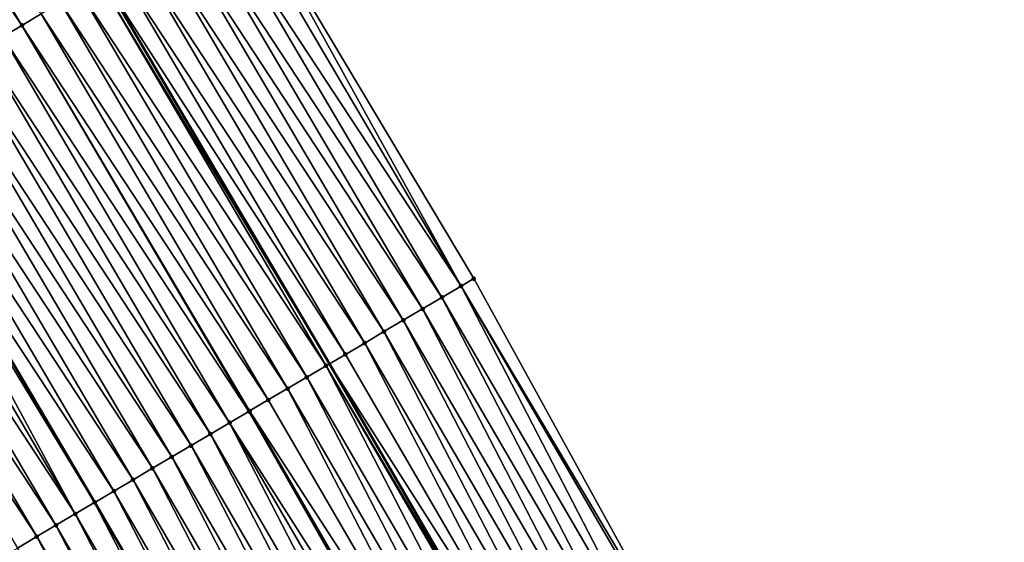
# Model space of a CAD drawing. Header units: feet. Extents: x 2017424 to 2024169, y 808042 to 818730.
# Tile 295 of 329: x 2023319 to 2023363, y 813535 to 813559. Entities that reach past the tile are written whole.
import ezdxf

# ---------------------------------------------------------------- set-up
doc = ezdxf.new("R2010")
doc.units = ezdxf.units.FT
doc.header["$MEASUREMENT"] = 0
for name, color, linetype, lineweight in [('EP_Travel Lane', 172, 'Continuous', 53), ('NB-Road Shots', 141, 'Continuous', 100), ('NB-Road X-Section', 40, 'Continuous', 13), ('Notes', 3, 'Continuous', 100), ('STRIPING', 60, 'Continuous', 53)]:
    doc.layers.add(name, color=color, linetype=linetype, lineweight=lineweight)
doc.layers.add('I-77-MM15-17_NB-Surface-BORDER', color=7, linetype='Continuous')
doc.layers.add('I-77-MM15-17_NB-Surface-TIN', color=7, linetype='Continuous')

msp = doc.modelspace()

# ---------------------------------------------------------------- linework, layer by layer
at = {"layer": 'EP_Travel Lane'}
msp.add_polyline3d([(2023290.732528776, 813611.7464720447, 321.6536913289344), (2023301.31671046, 813594.7911011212, 322.3541582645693), (2023311.901400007, 813577.8349166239, 323.0269312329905), (2023322.256377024, 813560.4110859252, 323.6479993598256), (2023332.390149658, 813543.1801078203, 324.2805187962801), (2023342.477147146, 813525.7442146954, 324.901280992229), (2023352.24966426, 813508.3046921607, 325.5132087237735), (2023362.104341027, 813490.5665090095, 326.0451979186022), (2023371.449695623, 813472.892696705, 326.5938106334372), (2023380.795184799, 813455.2186298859, 327.1322374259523)], dxfattribs=at)
at = {"layer": 'I-77-MM15-17_NB-Surface-BORDER', "color": 3, "linetype": 'Continuous', "lineweight": -3}
msp.add_polyline3d([(2023298.196365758, 813616.4331810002, 322.2056896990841), (2023308.09955046, 813599.0497276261, 322.8443003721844), (2023318.294486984, 813581.8491069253, 323.4955538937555), (2023328.600210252, 813564.1566589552, 324.1168097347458), (2023338.830555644, 813546.9828594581, 324.76081454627), (2023348.586144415, 813529.2282907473, 325.3514673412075), (2023357.967339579, 813511.5658310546, 325.9417088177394), (2023367.475672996, 813493.4189824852, 326.4367011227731), (2023376.349225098, 813475.4955892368, 326.9813346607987), (2023385.594028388, 813457.7634023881, 327.3669662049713)], dxfattribs=at)
at = {"layer": 'I-77-MM15-17_NB-Surface-TIN', "color": 128, "linetype": 'Continuous', "lineweight": -3}
for points in [[(2023318.667340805, 813558.2915971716, 323.3712186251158), (2023308.380258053, 813575.6232613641, 322.7505543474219), (2023307.5333824, 813575.0914658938, 322.6873484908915)], [(2023318.667340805, 813558.2915971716, 323.3712186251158), (2023319.52844694, 813558.8000264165, 323.4350885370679), (2023308.380258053, 813575.6232613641, 322.7505543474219)], [(2023317.806177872, 813557.7832645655, 323.3108957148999), (2023318.667340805, 813558.2915971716, 323.3712186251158), (2023307.5333824, 813575.0914658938, 322.6873484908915)], [(2023338.267980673, 813546.650775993, 324.7213194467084), (2023328.139347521, 813563.8845924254, 324.0838283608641), (2023327.278265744, 813563.3761217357, 324.0184372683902)], [(2023338.267980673, 813546.650775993, 324.7213194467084), (2023328.600210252, 813564.1566589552, 324.1168097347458), (2023328.139347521, 813563.8845924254, 324.0838283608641)], [(2023338.267980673, 813546.650775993, 324.7213194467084), (2023338.830555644, 813546.9828594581, 324.76081454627), (2023328.600210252, 813564.1566589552, 324.1168097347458)], [(2023337.406874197, 813546.1423473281, 324.6574708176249), (2023327.278265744, 813563.3761217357, 324.0184372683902), (2023326.417146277, 813562.8677151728, 323.9553998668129)], [(2023337.406874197, 813546.1423473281, 324.6574708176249), (2023338.267980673, 813546.650775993, 324.7213194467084), (2023327.278265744, 813563.3761217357, 324.0184372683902)], [(2023336.545773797, 813545.6339083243, 324.593242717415), (2023326.417146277, 813562.8677151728, 323.9553998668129), (2023325.556053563, 813562.3592630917, 323.890691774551)], [(2023336.545773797, 813545.6339083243, 324.593242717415), (2023337.406874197, 813546.1423473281, 324.6574708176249), (2023326.417146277, 813562.8677151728, 323.9553998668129)], [(2023335.684659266, 813545.1254933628, 324.5298970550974), (2023325.556053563, 813562.3592630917, 323.890691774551), (2023324.694927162, 813561.8508683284, 323.828087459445)], [(2023335.684659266, 813545.1254933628, 324.5298970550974), (2023336.545773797, 813545.6339083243, 324.593242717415), (2023325.556053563, 813562.3592630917, 323.890691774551)], [(2023334.823544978, 813544.6170779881, 324.4665362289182), (2023324.694927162, 813561.8508683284, 323.828087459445), (2023323.833858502, 813561.3423753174, 323.7618770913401)], [(2023334.823544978, 813544.6170779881, 324.4665362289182), (2023335.684659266, 813545.1254933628, 324.5298970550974), (2023324.694927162, 813561.8508683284, 323.828087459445)], [(2023333.962457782, 813544.1086165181, 324.4014835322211), (2023323.833858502, 813561.3423753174, 323.7618770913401), (2023322.972723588, 813560.8339950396, 323.6998044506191)], [(2023333.962457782, 813544.1086165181, 324.4014835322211), (2023334.823544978, 813544.6170779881, 324.4665362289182), (2023323.833858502, 813561.3423753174, 323.7618770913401)], [(2023333.10135832, 813543.6001759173, 324.3371968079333), (2023322.972723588, 813560.8339950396, 323.6998044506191), (2023322.256377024, 813560.4110859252, 323.6479993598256)], [(2023333.10135832, 813543.6001759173, 324.3371968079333), (2023333.962457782, 813544.1086165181, 324.4014835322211), (2023322.972723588, 813560.8339950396, 323.6998044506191)], [(2023332.240328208, 813543.091617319, 324.2685791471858), (2023322.111591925, 813560.3256092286, 323.6375287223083), (2023321.250591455, 813559.817000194, 323.567059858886)], [(2023322.111591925, 813560.3256092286, 323.6375287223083), (2023332.390149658, 813543.1801078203, 324.2805187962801), (2023322.256377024, 813560.4110859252, 323.6479993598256)], [(2023332.240328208, 813543.091617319, 324.2685791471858), (2023332.390149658, 813543.1801078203, 324.2805187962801), (2023322.111591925, 813560.3256092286, 323.6375287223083)], [(2023333.10135832, 813543.6001759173, 324.3371968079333), (2023322.256377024, 813560.4110859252, 323.6479993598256), (2023332.390149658, 813543.1801078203, 324.2805187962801)], [(2023331.379243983, 813542.5831507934, 324.2033408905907), (2023321.250591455, 813559.817000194, 323.567059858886), (2023320.389529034, 813559.3084965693, 323.5004599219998)], [(2023331.379243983, 813542.5831507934, 324.2033408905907), (2023332.240328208, 813543.091617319, 324.2685791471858), (2023321.250591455, 813559.817000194, 323.567059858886)], [(2023330.518168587, 813542.0746692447, 324.1375512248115), (2023320.389529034, 813559.3084965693, 323.5004599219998), (2023319.52844694, 813558.8000264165, 323.4350885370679)], [(2023330.518168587, 813542.0746692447, 324.1375512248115), (2023331.379243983, 813542.5831507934, 324.2033408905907), (2023320.389529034, 813559.3084965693, 323.5004599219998)], [(2023329.657088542, 813541.5661956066, 324.0720519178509), (2023319.52844694, 813558.8000264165, 323.4350885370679), (2023318.667340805, 813558.2915971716, 323.3712186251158)], [(2023329.657088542, 813541.5661956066, 324.0720519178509), (2023330.518168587, 813542.0746692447, 324.1375512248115), (2023319.52844694, 813558.8000264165, 323.4350885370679)], [(2023328.796045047, 813541.0576597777, 324.0042699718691), (2023318.667340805, 813558.2915971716, 323.3712186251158), (2023317.806177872, 813557.7832645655, 323.3108957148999)], [(2023328.796045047, 813541.0576597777, 324.0042699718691), (2023328.82781486, 813541.0764179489, 324.0066287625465), (2023318.667340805, 813558.2915971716, 323.3712186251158)], [(2023328.82781486, 813541.0764179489, 324.0066287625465), (2023329.657088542, 813541.5661956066, 324.0720519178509), (2023318.667340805, 813558.2915971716, 323.3712186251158)], [(2023327.93490338, 813540.5492909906, 323.9426190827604), (2023317.806177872, 813557.7832645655, 323.3108957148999), (2023316.945024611, 813557.2749155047, 323.2499688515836)], [(2023327.93490338, 813540.5492909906, 323.9426190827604), (2023328.796045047, 813541.0576597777, 324.0042699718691), (2023317.806177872, 813557.7832645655, 323.3108957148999)], [(2023327.073771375, 813540.0409057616, 323.8803647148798), (2023316.945024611, 813557.2749155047, 323.2499688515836), (2023316.083978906, 813556.7663834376, 323.182324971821)], [(2023327.073771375, 813540.0409057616, 323.8803647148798), (2023327.93490338, 813540.5492909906, 323.9426190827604), (2023316.945024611, 813557.2749155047, 323.2499688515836)], [(2023326.212631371, 813539.5325341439, 323.8186099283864), (2023316.083978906, 813556.7663834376, 323.182324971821), (2023315.222881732, 813556.2579389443, 323.1178953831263)], [(2023326.212631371, 813539.5325341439, 323.8186099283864), (2023327.073771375, 813540.0409057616, 323.8803647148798), (2023316.083978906, 813556.7663834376, 323.182324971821)], [(2023325.351533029, 813539.0240916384, 323.7542532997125), (2023315.222881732, 813556.2579389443, 323.1178953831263), (2023314.361850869, 813555.7493816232, 323.0493245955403)], [(2023325.351533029, 813539.0240916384, 323.7542532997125), (2023326.212631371, 813539.5325341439, 323.8186099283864), (2023315.222881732, 813556.2579389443, 323.1178953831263)], [(2023324.490485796, 813538.51556217, 323.6867048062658), (2023314.361850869, 813555.7493816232, 323.0493245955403), (2023313.500773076, 813555.2409041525, 322.9836846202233)], [(2023324.490485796, 813538.51556217, 323.6867048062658), (2023325.351533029, 813539.0240916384, 323.7542532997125), (2023314.361850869, 813555.7493816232, 323.0493245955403)], [(2023323.629349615, 813538.0071840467, 323.624711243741), (2023313.500773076, 813555.2409041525, 322.9836846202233), (2023312.639591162, 813554.7326038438, 322.9245471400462)], [(2023323.629349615, 813538.0071840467, 323.624711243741), (2023324.490485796, 813538.51556217, 323.6867048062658), (2023313.500773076, 813555.2409041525, 322.9836846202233)], [(2023322.768225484, 813537.4987854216, 323.5619651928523), (2023312.639591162, 813554.7326038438, 322.9245471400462), (2023311.787105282, 813554.2295006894, 322.867764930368)], [(2023322.768225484, 813537.4987854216, 323.5619651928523), (2023323.629349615, 813538.0071840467, 323.624711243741), (2023312.639591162, 813554.7326038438, 322.9245471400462)], [(2023321.907126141, 813536.9903446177, 323.4976710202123), (2023311.77838084, 813554.2243518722, 322.8671838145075), (2023311.541388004, 813554.0844507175, 322.8503768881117)], [(2023311.77838084, 813554.2243518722, 322.8671838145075), (2023321.915840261, 813536.9954899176, 323.498321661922), (2023311.787105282, 813554.2295006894, 322.867764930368)], [(2023321.907126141, 813536.9903446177, 323.4976710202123), (2023321.915840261, 813536.9954899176, 323.498321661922), (2023311.77838084, 813554.2243518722, 322.8671838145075)], [(2023322.768225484, 813537.4987854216, 323.5619651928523), (2023311.787105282, 813554.2295006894, 322.867764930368), (2023321.915840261, 813536.9954899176, 323.498321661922)], [(2023321.046003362, 813536.4819436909, 323.4348404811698), (2023310.917306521, 813553.7158684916, 322.8013269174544), (2023310.056271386, 813553.2073184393, 322.7330229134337)], [(2023321.046003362, 813536.4819436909, 323.4348404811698), (2023311.541388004, 813554.0844507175, 322.8503768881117), (2023310.917306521, 813553.7158684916, 322.8013269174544)], [(2023321.046003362, 813536.4819436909, 323.4348404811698), (2023321.907126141, 813536.9903446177, 323.4976710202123), (2023311.541388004, 813554.0844507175, 322.8503768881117)], [(2023320.184865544, 813535.9735683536, 323.3729491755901), (2023310.056271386, 813553.2073184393, 322.7330229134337), (2023309.195200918, 813552.6988285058, 322.6669255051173)], [(2023320.184865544, 813535.9735683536, 323.3729491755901), (2023321.046003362, 813536.4819436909, 323.4348404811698), (2023310.056271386, 813553.2073184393, 322.7330229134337)], [(2023319.323792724, 813535.4650824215, 323.3069986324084), (2023309.195200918, 813552.6988285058, 322.6669255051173), (2023308.334124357, 813552.190348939, 322.6012085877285)], [(2023319.323792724, 813535.4650824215, 323.3069986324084), (2023320.184865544, 813535.9735683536, 323.3729491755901), (2023309.195200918, 813552.6988285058, 322.6669255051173)], [(2023318.462698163, 813534.9566334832, 323.2424058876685), (2023319.323792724, 813535.4650824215, 323.3069986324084), (2023308.334124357, 813552.190348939, 322.6012085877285)], [(2023347.568619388, 813528.6480666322, 325.279139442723), (2023338.267980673, 813546.650775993, 324.7213194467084), (2023337.406874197, 813546.1423473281, 324.6574708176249)], [(2023348.586144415, 813529.2282907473, 325.3514673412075), (2023338.830555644, 813546.9828594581, 324.76081454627), (2023338.267980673, 813546.650775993, 324.7213194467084)], [(2023347.568619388, 813528.6480666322, 325.279139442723), (2023348.43731144, 813529.1434224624, 325.3409135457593), (2023338.267980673, 813546.650775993, 324.7213194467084)], [(2023348.43731144, 813529.1434224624, 325.3409135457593), (2023348.586144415, 813529.2282907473, 325.3514673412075), (2023338.267980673, 813546.650775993, 324.7213194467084)], [(2023346.699968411, 813528.1526384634, 325.2145280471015), (2023337.406874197, 813546.1423473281, 324.6574708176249), (2023336.545773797, 813545.6339083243, 324.593242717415)], [(2023346.699968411, 813528.1526384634, 325.2145280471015), (2023347.568619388, 813528.6480666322, 325.279139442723), (2023337.406874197, 813546.1423473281, 324.6574708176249)], [(2023345.831296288, 813527.6572475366, 325.1513773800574), (2023336.545773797, 813545.6339083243, 324.593242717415), (2023335.684659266, 813545.1254933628, 324.5298970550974)], [(2023345.831296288, 813527.6572475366, 325.1513773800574), (2023346.699968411, 813528.1526384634, 325.2145280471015), (2023336.545773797, 813545.6339083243, 324.593242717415)], [(2023344.962622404, 813527.1618597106, 325.0883483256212), (2023335.684659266, 813545.1254933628, 324.5298970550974), (2023334.823544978, 813544.6170779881, 324.4665362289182)], [(2023344.962622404, 813527.1618597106, 325.0883483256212), (2023345.831296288, 813527.6572475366, 325.1513773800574), (2023335.684659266, 813545.1254933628, 324.5298970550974)], [(2023344.09398766, 813526.6664029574, 325.0226157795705), (2023334.823544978, 813544.6170779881, 324.4665362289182), (2023333.962457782, 813544.1086165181, 324.4014835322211)], [(2023344.09398766, 813526.6664029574, 325.0226157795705), (2023344.962622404, 813527.1618597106, 325.0883483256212), (2023334.823544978, 813544.6170779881, 324.4665362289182)], [(2023343.225325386, 813526.1709946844, 324.9587847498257), (2023333.962457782, 813544.1086165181, 324.4014835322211), (2023333.10135832, 813543.6001759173, 324.3371968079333)], [(2023343.225325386, 813526.1709946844, 324.9587847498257), (2023344.09398766, 813526.6664029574, 325.0226157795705), (2023333.962457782, 813544.1086165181, 324.4014835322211)], [(2023343.225325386, 813526.1709946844, 324.9587847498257), (2023333.10135832, 813543.6001759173, 324.3371968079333), (2023332.390149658, 813543.1801078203, 324.2805187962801)], [(2023332.240328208, 813543.091617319, 324.2685791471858), (2023342.477147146, 813525.7442146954, 324.901280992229), (2023332.390149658, 813543.1801078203, 324.2805187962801)], [(2023343.225325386, 813526.1709946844, 324.9587847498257), (2023332.390149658, 813543.1801078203, 324.2805187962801), (2023342.477147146, 813525.7442146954, 324.901280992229)], [(2023341.48807685, 813525.1800442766, 324.8258723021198), (2023332.240328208, 813543.091617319, 324.2685791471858), (2023331.379243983, 813542.5831507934, 324.2033408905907)], [(2023342.356705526, 813525.6755117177, 324.892024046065), (2023342.477147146, 813525.7442146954, 324.901280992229), (2023332.240328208, 813543.091617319, 324.2685791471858)], [(2023341.48807685, 813525.1800442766, 324.8258723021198), (2023342.356705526, 813525.6755117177, 324.892024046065), (2023332.240328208, 813543.091617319, 324.2685791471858)], [(2023340.619457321, 813524.684560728, 324.7590887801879), (2023331.379243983, 813542.5831507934, 324.2033408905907), (2023330.518168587, 813542.0746692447, 324.1375512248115)], [(2023340.619457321, 813524.684560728, 324.7590887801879), (2023341.48807685, 813525.1800442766, 324.8258723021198), (2023331.379243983, 813542.5831507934, 324.2033408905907)], [(2023339.750813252, 813524.1891203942, 324.6940002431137), (2023330.518168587, 813542.0746692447, 324.1375512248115), (2023329.657088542, 813541.5661956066, 324.0720519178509)], [(2023339.750813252, 813524.1891203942, 324.6940002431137), (2023340.619457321, 813524.684560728, 324.7590887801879), (2023330.518168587, 813542.0746692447, 324.1375512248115)], [(2023339.750813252, 813524.1891203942, 324.6940002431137), (2023329.657088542, 813541.5661956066, 324.0720519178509), (2023328.82781486, 813541.0764179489, 324.0066287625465)], [(2023338.732708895, 813523.6083578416, 324.6154595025), (2023328.796045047, 813541.0576597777, 324.0042699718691), (2023327.93490338, 813540.5492909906, 323.9426190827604)], [(2023338.882200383, 813523.6936251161, 324.6267566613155), (2023328.82781486, 813541.0764179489, 324.0066287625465), (2023328.796045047, 813541.0576597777, 324.0042699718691)], [(2023338.732708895, 813523.6083578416, 324.6154595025), (2023338.882200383, 813523.6936251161, 324.6267566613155), (2023328.796045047, 813541.0576597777, 324.0042699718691)], [(2023338.882200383, 813523.6936251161, 324.6267566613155), (2023339.750813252, 813524.1891203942, 324.6940002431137), (2023328.82781486, 813541.0764179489, 324.0066287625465)], [(2023337.144853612, 813522.7028477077, 324.5006296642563), (2023327.93490338, 813540.5492909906, 323.9426190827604), (2023327.073771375, 813540.0409057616, 323.8803647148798)], [(2023337.144853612, 813522.7028477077, 324.5006296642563), (2023338.013516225, 813523.1982553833, 324.5644372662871), (2023327.93490338, 813540.5492909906, 323.9426190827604)], [(2023338.013516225, 813523.1982553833, 324.5644372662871), (2023338.732708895, 813523.6083578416, 324.6154595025), (2023327.93490338, 813540.5492909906, 323.9426190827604)], [(2023336.276125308, 813522.2075557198, 324.4413596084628), (2023327.073771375, 813540.0409057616, 323.8803647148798), (2023326.212631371, 813539.5325341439, 323.8186099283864)], [(2023336.276125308, 813522.2075557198, 324.4413596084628), (2023337.144853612, 813522.7028477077, 324.5006296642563), (2023327.073771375, 813540.0409057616, 323.8803647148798)], [(2023335.407467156, 813521.7121401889, 324.3772439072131), (2023326.212631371, 813539.5325341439, 323.8186099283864), (2023325.351533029, 813539.0240916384, 323.7542532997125)], [(2023335.407467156, 813521.7121401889, 324.3772439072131), (2023336.276125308, 813522.2075557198, 324.4413596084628), (2023326.212631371, 813539.5325341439, 323.8186099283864)], [(2023334.538853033, 813521.21664712, 324.3100869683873), (2023325.351533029, 813539.0240916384, 323.7542532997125), (2023324.490485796, 813538.51556217, 323.6867048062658)], [(2023334.538853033, 813521.21664712, 324.3100869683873), (2023335.407467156, 813521.7121401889, 324.3772439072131), (2023325.351533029, 813539.0240916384, 323.7542532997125)], [(2023333.670171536, 813520.7212727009, 324.2475837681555), (2023324.490485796, 813538.51556217, 323.6867048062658), (2023323.629349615, 813538.0071840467, 323.624711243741)], [(2023333.670171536, 813520.7212727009, 324.2475837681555), (2023334.538853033, 813521.21664712, 324.3100869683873), (2023324.490485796, 813538.51556217, 323.6867048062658)], [(2023332.801482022, 813520.225912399, 324.1856342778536), (2023323.629349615, 813538.0071840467, 323.624711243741), (2023322.768225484, 813537.4987854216, 323.5619651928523)], [(2023332.801482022, 813520.225912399, 324.1856342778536), (2023333.670171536, 813520.7212727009, 324.2475837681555), (2023323.629349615, 813538.0071840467, 323.624711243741)], [(2023322.768225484, 813537.4987854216, 323.5619651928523), (2023321.915840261, 813536.9954899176, 323.498321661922), (2023331.941441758, 813519.7356019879, 324.1277941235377)], [(2023332.801482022, 813520.225912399, 324.1856342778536), (2023322.768225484, 813537.4987854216, 323.5619651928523), (2023331.941441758, 813519.7356019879, 324.1277941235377)], [(2023331.06412785, 813519.2351480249, 324.0600185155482), (2023321.907126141, 813536.9903446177, 323.4976710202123), (2023321.046003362, 813536.4819436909, 323.4348404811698)], [(2023331.932741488, 813519.7306419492, 324.127209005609), (2023321.915840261, 813536.9954899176, 323.498321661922), (2023321.907126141, 813536.9903446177, 323.4976710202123)], [(2023331.06412785, 813519.2351480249, 324.0600185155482), (2023331.932741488, 813519.7306419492, 324.127209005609), (2023321.907126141, 813536.9903446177, 323.4976710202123)], [(2023331.932741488, 813519.7306419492, 324.127209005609), (2023331.941441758, 813519.7356019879, 324.1277941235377), (2023321.915840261, 813536.9954899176, 323.498321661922)], [(2023330.195426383, 813518.7398087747, 323.9988947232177), (2023321.046003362, 813536.4819436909, 323.4348404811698), (2023320.184865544, 813535.9735683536, 323.3729491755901)], [(2023330.195426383, 813518.7398087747, 323.9988947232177), (2023331.06412785, 813519.2351480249, 324.0600185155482), (2023321.046003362, 813536.4819436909, 323.4348404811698)], [(2023329.326761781, 813518.2444046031, 323.9352245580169), (2023320.184865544, 813535.9735683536, 323.3729491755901), (2023319.323792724, 813535.4650824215, 323.3069986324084)], [(2023329.326761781, 813518.2444046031, 323.9352245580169), (2023330.195426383, 813518.7398087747, 323.9988947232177), (2023320.184865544, 813535.9735683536, 323.3729491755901)], [(2023328.45812832, 813517.7489455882, 323.8694033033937), (2023319.323792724, 813535.4650824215, 323.3069986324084), (2023318.462698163, 813534.9566334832, 323.2424058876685)], [(2023328.45812832, 813517.7489455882, 323.8694033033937), (2023329.326761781, 813518.2444046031, 323.9352245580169), (2023319.323792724, 813535.4650824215, 323.3069986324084)]]:
    msp.add_3dface(points, dxfattribs=at)
at = {"layer": 'NB-Road Shots', "lineweight": 100}
for p in [(2023318.667340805, 813558.2915971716, 323.3712186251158), (2023338.267980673, 813546.650775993, 324.7213194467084), (2023338.830555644, 813546.9828594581, 324.76081454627), (2023337.406874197, 813546.1423473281, 324.6574708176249), (2023336.545773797, 813545.6339083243, 324.593242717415), (2023335.684659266, 813545.1254933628, 324.5298970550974), (2023334.823544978, 813544.6170779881, 324.4665362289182), (2023333.962457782, 813544.1086165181, 324.4014835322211), (2023333.10135832, 813543.6001759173, 324.3371968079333), (2023332.240328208, 813543.091617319, 324.2685791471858), (2023331.379243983, 813542.5831507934, 324.2033408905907), (2023330.518168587, 813542.0746692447, 324.1375512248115), (2023329.657088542, 813541.5661956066, 324.0720519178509), (2023328.796045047, 813541.0576597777, 324.0042699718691), (2023328.82781486, 813541.0764179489, 324.0066287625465), (2023327.93490338, 813540.5492909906, 323.9426190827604), (2023327.073771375, 813540.0409057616, 323.8803647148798), (2023326.212631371, 813539.5325341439, 323.8186099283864), (2023325.351533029, 813539.0240916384, 323.7542532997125), (2023324.490485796, 813538.51556217, 323.6867048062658), (2023323.629349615, 813538.0071840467, 323.624711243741), (2023322.768225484, 813537.4987854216, 323.5619651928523), (2023321.907126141, 813536.9903446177, 323.4976710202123), (2023321.046003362, 813536.4819436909, 323.4348404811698), (2023320.184865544, 813535.9735683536, 323.3729491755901), (2023319.323792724, 813535.4650824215, 323.3069986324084)]:
    msp.add_point(p, dxfattribs=at)
at = {"layer": 'NB-Road X-Section', "extrusion": (0.5064362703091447, -0.8616986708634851, 0.03158646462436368), "elevation": 323650.0751492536, "flags": 128}
msp.add_lwpolyline([(2156594.053211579, -9903.78660000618), (2156593.518035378, -9903.819597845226), (2156592.518035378, -9903.885021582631), (2156591.518035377, -9903.948090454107), (2156590.518035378, -9904.012830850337), (2156589.518035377, -9904.075466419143), (2156588.518035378, -9904.141709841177), (2156587.518035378, -9904.203813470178), (2156586.518035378, -9904.26612028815), (2156585.518035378, -9904.33662433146), (2156584.518035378, -9904.40325751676), (2156583.518035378, -9904.468661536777), (2156582.518035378, -9904.532563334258), (2156581.518035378, -9904.592916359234), (2156580.518035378, -9904.653873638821), (2156579.518035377, -9904.72155128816), (2156578.518035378, -9904.786013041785), (2156577.518035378, -9904.854618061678), (2156576.518035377, -9904.920290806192), (2156575.518035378, -9904.97945780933), (2156574.518035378, -9905.036849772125), (2156574.242830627, -9905.053665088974), (2156573.518035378, -9905.10273954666), (2156572.518035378, -9905.1710776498), (2156571.518035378, -9905.237208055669), (2156570.518035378, -9905.30295778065), (2156569.518035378, -9905.366524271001), (2156568.518035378, -9905.432552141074), (2156567.518035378, -9905.494496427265), (2156566.518035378, -9905.561350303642), (2156565.518035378, -9905.630928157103), (2156564.518035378, -9905.69865308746), (2156563.518035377, -9905.764285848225), (2156562.518035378, -9905.821277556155), (2156561.518035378, -9905.88968157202)], dxfattribs=at)
at = {"layer": 'NB-Road X-Section', "extrusion": (0.5064362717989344, -0.8616986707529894, 0.0315864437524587), "elevation": 323670.0782467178, "flags": 128}
msp.add_lwpolyline([(2156594.170876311, -9903.767650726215), (2156593.517601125, -9903.80716554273), (2156592.517601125, -9903.87104604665), (2156591.517601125, -9903.935306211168), (2156590.517601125, -9903.99868349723), (2156589.517601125, -9904.062075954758), (2156588.517601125, -9904.127161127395), (2156587.517601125, -9904.191479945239), (2156586.517601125, -9904.260131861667), (2156585.517601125, -9904.325402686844), (2156584.517601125, -9904.391225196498), (2156583.517601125, -9904.456757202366), (2156582.554495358, -9904.522213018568), (2156582.517601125, -9904.524572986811), (2156581.517601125, -9904.58625465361), (2156580.517601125, -9904.648540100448), (2156579.517601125, -9904.710325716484), (2156578.517601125, -9904.774714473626), (2156577.517601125, -9904.842296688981), (2156576.517601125, -9904.904321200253), (2156575.517601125, -9904.967098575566), (2156574.517601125, -9905.031424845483), (2156573.517601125, -9905.094286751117), (2156572.517601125, -9905.156208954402), (2156571.517601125, -9905.222192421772), (2156570.517601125, -9905.28681741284), (2156569.517601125, -9905.352365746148), (2156568.517601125, -9905.415039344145), (2156567.517601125, -9905.477969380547), (2156566.517601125, -9905.54337199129), (2156565.517601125, -9905.610230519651), (2156564.517601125, -9905.674721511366), (2156563.517601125, -9905.738209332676), (2156562.517601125, -9905.799441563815), (2156561.517601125, -9905.864599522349), (2156560.517601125, -9905.928038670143)], dxfattribs=at)
at = {"layer": 'Notes', "extrusion": (0, 0, -1)}
msp.add_arc((-2023031.673292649, 812726.103943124, -300.7777821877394), 836.5818226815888, 96.82374131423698, 116.4169557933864, dxfattribs=at)
at = {"layer": 'STRIPING'}
msp.add_polyline3d([(2023269.836689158, 813622.2260572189, 320.1693869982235), (2023280.428916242, 813605.2758328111, 320.8727659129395), (2023291.02102575, 813588.3257965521, 321.5825512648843), (2023301.614084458, 813571.3742413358, 322.2406183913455), (2023311.787105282, 813554.2295006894, 322.867764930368), (2023321.915840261, 813536.9954899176, 323.498321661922), (2023331.941441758, 813519.7356019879, 324.1277941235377), (2023341.812428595, 813502.3519878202, 324.7395407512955), (2023351.592438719, 813484.9839855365, 325.2751428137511), (2023360.936893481, 813467.3103590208, 325.8444488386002), (2023370.28141064, 813449.6366144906, 326.4090313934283)], dxfattribs=at)

doc.saveas('drawing.dxf')
